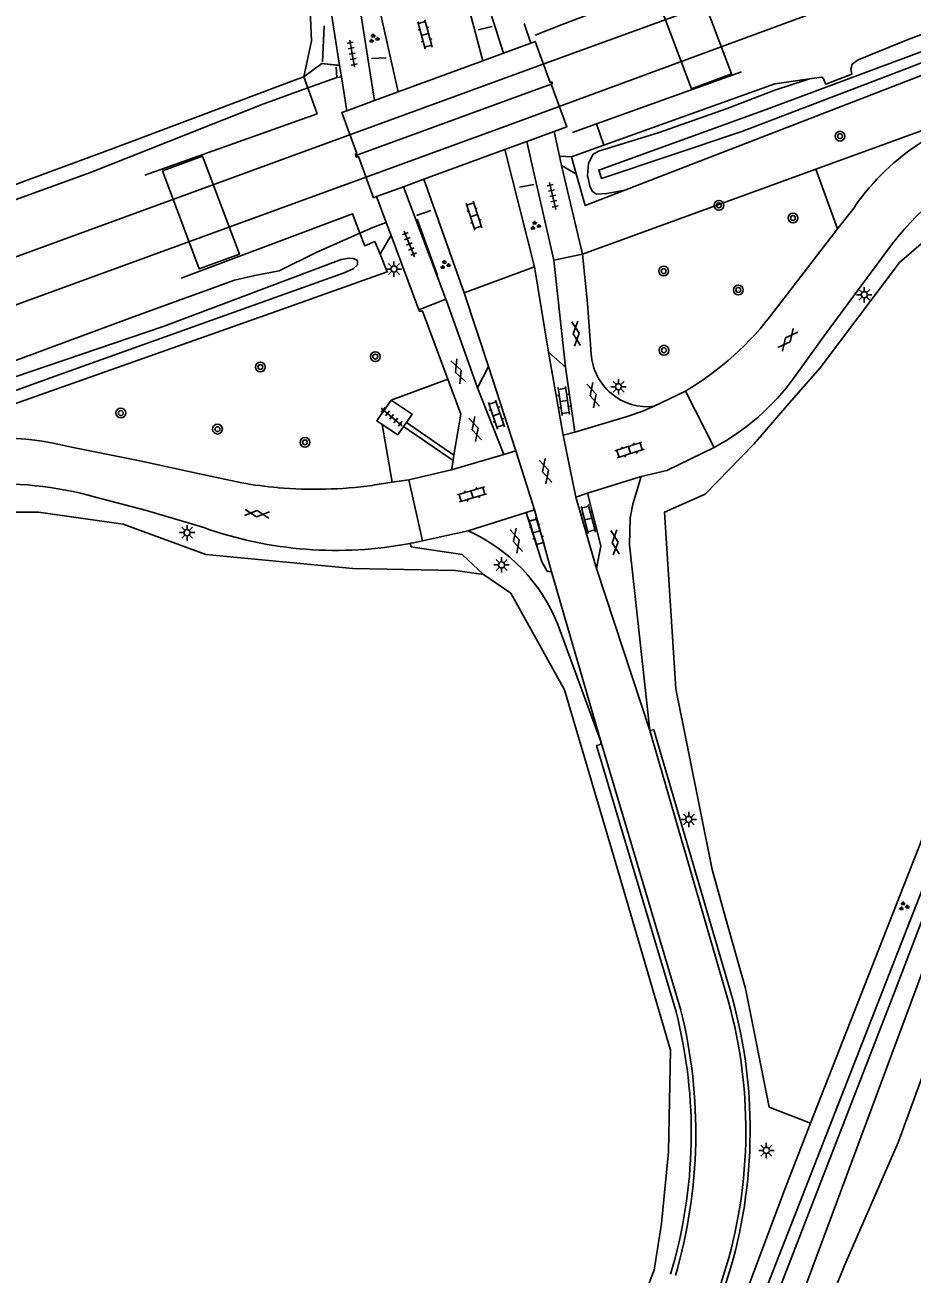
# Model space of a CAD drawing. Extents: x 135999 to 138000, y 396000 to 398501.
# Drawn here: x 137853.4 to 137925.8, y 397810.2 to 397912.2 of the extents above; entities that cross this region are included whole.
import ezdxf

# ---------------------------------------------------------------- set-up
doc = ezdxf.new("R2010")
doc.units = 0
for name, color, linetype in [('gg-afsc-draadraster', 7, 'Continuous'), ('gg-afsc-hekwerk', 7, 'Continuous'), ('gg-afsc-muur', 7, 'Continuous'), ('gg-aspt-spoorlijn', 7, 'Continuous'), ('gg-knt-bronhoudergrens', 7, 'Continuous'), ('gg-knt-verharding', 7, 'Continuous'), ('gg-knt-verharding nz', 7, 'Continuous'), ('gg-kntw-beschoeiing', 7, 'Continuous'), ('gg-kntw-bovenkant insteek waterloop', 7, 'Continuous'), ('gg-kntw-waterlijn', 7, 'Continuous'), ('gt-grn-groengrens', 7, 'Continuous'), ('gt-symb-boom', 7, 'Continuous'), ('gt-symb-gesloten verharding', 7, 'Continuous'), ('gt-symb-groenvak', 7, 'Continuous'), ('gt-symb-klinker verharding', 7, 'Continuous'), ('gt-symb-lichtmast', 7, 'Continuous'), ('gt-symb-tegel verharding', 7, 'Continuous'), ('gx-grn-maaiveld', 7, 'Continuous')]:
    doc.layers.add(name, color=color, linetype=linetype)

# ---------------------------------------------------------------- blocks, each defined once
blk = doc.blocks.new('gt0-BOOM')
at = {"layer": 'gt-symb-boom'}
for radius in [0.4, 0.2]:
    blk.add_circle((0, 0), radius, dxfattribs=at)
blk = doc.blocks.new('gt0-LMAST')
at = {"layer": 'gt-symb-lichtmast'}
for p, q in [((-0.18, 0.17), (-0.45, 0.44)), ((-0.01, 0.25), (-0.01, 0.62)), ((0.17, 0.17), (0.44, 0.44)), ((-0.26, 0), (-0.63, 0)), ((-0.18, -0.18), (-0.45, -0.45)), ((-0.01, -0.25), (-0.01, -0.63)), ((0.44, -0.45), (0.17, -0.18)), ((0.24, 0), (0.62, 0))]:
    blk.add_line(p, q, dxfattribs=at)
blk.add_circle((-0.01, 0), 0.25, dxfattribs=at)
blk = doc.blocks.new('gt0-GRVAK')
at = {"layer": 'gt-symb-groenvak'}
for p, q in [((-0.11, 0.19), (-0.23, 0.24)), ((-0.18, 0.15), (0.09, 0.15)), ((-0.09, 0.21), (-0.16, 0.32)), ((-0.05, 0.21), (-0.05, 0.39)), ((0, 0.21), (0.06, 0.32)), ((0.02, 0.19), (0.13, 0.24)), ((0.26, -0.05), (0.2, 0.06)), ((0.3, -0.05), (0.3, 0.13)), ((0.35, -0.05), (0.41, 0.06)), ((-0.24, -0.23), (-0.36, -0.18)), ((-0.32, -0.26), (-0.05, -0.26)), ((-0.23, -0.21), (-0.29, -0.1)), ((-0.18, -0.2), (-0.18, -0.02)), ((-0.14, -0.21), (-0.07, -0.1)), ((-0.12, -0.23), (0, -0.18)), ((0.24, -0.07), (0.12, -0.02)), ((0.17, -0.11), (0.44, -0.11)), ((0.37, -0.07), (0.49, -0.02))]:
    blk.add_line(p, q, dxfattribs=at)
blk = doc.blocks.new('gt0-GESVH1')
at = {"layer": 'gt-symb-gesloten verharding'}
for p, q in [((-0.99, -0.26), (0.01, 0.24)), ((0.01, -0.26), (-0.99, 0.24)), ((0.01, 0.24), (1.01, -0.26)), ((1.01, 0.24), (0.01, -0.26))]:
    blk.add_line(p, q, dxfattribs=at)
blk = doc.blocks.new('gt0-TEG1')
at = {"layer": 'gt-symb-tegel verharding'}
for p, q in [((-1.12, 0), (1.13, 0)), ((-0.9, -0.25), (-0.9, 0.25)), ((-0.45, -0.25), (-0.45, 0.25)), ((0, -0.25), (0, 0.25)), ((0.45, -0.25), (0.45, 0.25)), ((0.9, -0.25), (0.9, 0.25))]:
    blk.add_line(p, q, dxfattribs=at)
blk = doc.blocks.new('gt0-KL1')
at = {"layer": 'gt-symb-klinker verharding'}
for p, q in [((-1.15, 0.3), (1.15, 0.3)), ((-1, -0.3), (-1, 0.3)), ((-0.5, 0.3), (-0.5, 0.45)), ((0, -0.3), (0, 0.3)), ((0.5, 0.3), (0.5, 0.45)), ((1, -0.3), (1, 0.3)), ((-1.15, -0.3), (1.15, -0.3)), ((-0.5, -0.45), (-0.5, -0.3)), ((0.5, -0.45), (0.5, -0.3))]:
    blk.add_line(p, q, dxfattribs=at)

msp = doc.modelspace()

# ---------------------------------------------------------------- linework, layer by layer
at = {"layer": 'gg-afsc-draadraster'}
msp.add_lwpolyline([(137702.94, 397822.1), (137731.12, 397832.53), (137838.09, 397870.11), (137844.5, 397871.92), (137849.11, 397872.41), (137854.53, 397872.41), (137861.44, 397871.42), (137868.18, 397868.96), (137880.18, 397867.81), (137888.57, 397867.64), (137890.87, 397867.31)], dxfattribs=at)
at = {"layer": 'gg-afsc-hekwerk'}
for p, q in [((137890.41, 397911.77), (137891.57, 397912.05)), ((137878.89, 397907.89), (137878.83, 397908.73)), ((137881.71, 397909.43), (137882.91, 397909.49)), ((137897.23, 397900.71), (137898.27, 397900.1)), ((137893.8, 397898.94), (137894.96, 397899.16)), ((137885.4, 397896.61), (137886.55, 397897.03)), ((137883.13, 397894.68), (137882.55, 397893.7))]:
    msp.add_line(p, q, dxfattribs=at)
for points in [[(137877.65, 397909.03), (137878.81, 397908.9), (137878.96, 397908.89)], [(137898.13, 397903.39), (137900.09, 397904.09), (137911.93, 397908.34)], [(137771.3, 397852.5), (137776.48, 397854.32), (137779.53, 397855.4), (137791.23, 397859.56), (137802.96, 397863.69), (137814.76, 397867.84), (137824.16, 397871.2), (137835.96, 397875.38), (137844.96, 397878.52), (137845.38, 397878.67), (137852.44, 397881.2), (137874.38, 397888.95), (137883, 397892.03)]]:
    msp.add_lwpolyline(points, dxfattribs=at)
at = {"layer": 'gg-afsc-muur'}
for p, q in [((137877.71, 397909.16), (137877.84, 397912.11)), ((137877.28, 397904.91), (137863.2, 397899.9)), ((137885.43, 397896.31), (137887.1, 397891.72))]:
    msp.add_line(p, q, dxfattribs=at)
for points in [[(137909.13, 397916.71), (137897.27, 397912.22), (137895.08, 397911.35)], [(137866.18, 397891.49), (137880.15, 397896.76), (137880.77, 397895.17), (137881.16, 397894.15), (137881.98, 397894.49), (137882.41, 397893.45), (137883, 397892.03)]]:
    msp.add_lwpolyline(points, dxfattribs=at)
at = {"layer": 'gg-aspt-spoorlijn'}
for points in [[(136075.43, 397214.46), (136165.19, 397250.32), (136175.83, 397254.5), (136256.7, 397286.85), (136831.36, 397516.94), (136867.05, 397531.05), (136889.12, 397539.65), (136916.33, 397550.04), (136945.87, 397561.09), (136993.36, 397578.62), (137270.52, 397680.02), (137802.49, 397874.91), (137896.16, 397909.12), (138000, 397947.19)], [(136076.98, 397210.64), (136113.05, 397225.06), (136129.39, 397231.53), (136568.99, 397407.55), (136729.79, 397471.81), (136768.52, 397487.4), (136830.41, 397512.12), (136867.43, 397526.8), (136895.68, 397537.75), (136937.99, 397553.93), (136956.86, 397560.98), (136995.09, 397575.13), (137083.8, 397607.68), (137604.83, 397798.5), (137686.49, 397828.47), (137782.44, 397863.56), (137832.38, 397881.91), (137892.9, 397903.99), (137919.35, 397913.74), (138000, 397943.3)]]:
    msp.add_lwpolyline(points, dxfattribs=at)
at = {"layer": 'gg-knt-bronhoudergrens'}
msp.add_line((137914.18, 397823.83), (137917.57, 397822.54), dxfattribs=at)
for points in [[(137909.52, 397843.24), (137906.57, 397857.99), (137905.64, 397872.41), (137908.95, 397873.86), (137912.92, 397877.96), (137915.63, 397881.07), (137918.34, 397884.18), (137924.82, 397892.78), (137930.51, 397897.67), (137939.37, 397902.7), (137945.24, 397906.14), (137952.17, 397910.78)], [(137914.18, 397823.83), (137912.26, 397833.51), (137910.6, 397839.4), (137909.52, 397843.24)]]:
    msp.add_lwpolyline(points, dxfattribs=at)
at = {"layer": 'gg-knt-verharding'}
for p, q in [((137919.77, 397895.52), (137921.19, 397897.35)), ((137914.59, 397888.82), (137919.77, 397895.52)), ((137896.6, 397892.98), (137898.93, 397893.47)), ((137924.25, 397894.33), (137923.54, 397893.38)), ((137895.02, 397892.43), (137889.27, 397890.3)), ((137896.16, 397885.47), (137895.02, 397892.43)), ((137896.6, 397892.98), (137897.56, 397884.24)), ((137889.27, 397890.3), (137891.27, 397884.3)), ((137887.79, 397889.79), (137885.58, 397888.93)), ((137886.92, 397886.04), (137887.94, 397883.26)), ((137897.35, 397878.68), (137896.16, 397885.47)), ((137897.56, 397884.24), (137896.16, 397885.47)), ((137891.27, 397884.3), (137890.36, 397882.56)), ((137893.51, 397877.42), (137891.27, 397884.3)), ((137898.31, 397878.93), (137897.56, 397884.24)), ((137887.94, 397883.26), (137889, 397880.4)), ((137890.36, 397882.56), (137892.52, 397877.12)), ((137904.79, 397881.05), (137907.34, 397882.29)), ((137909.68, 397877.68), (137907.34, 397882.29)), ((137888.44, 397877.05), (137889, 397880.4)), ((137883.87, 397878.71), (137882.59, 397879.57)), ((137884.33, 397879.39), (137883.87, 397878.71)), ((137884.56, 397879.71), (137884.33, 397879.39)), ((137897.35, 397878.68), (137898.31, 397878.93)), ((137898.41, 397873.64), (137897.35, 397878.68)), ((137892.52, 397877.12), (137888.24, 397875.85)), ((137888.37, 397876.61), (137888.44, 397877.05)), ((137893.51, 397877.42), (137892.52, 397877.12)), ((137895.01, 397872.59), (137893.51, 397877.42)), ((137888.24, 397875.85), (137888.37, 397876.61)), ((137883.39, 397874.84), (137884.75, 397875.05)), ((137884.75, 397875.05), (137888.24, 397875.85)), ((137884.75, 397875.05), (137885.87, 397870.05)), ((137903.74, 397875.32), (137899.35, 397873.96)), ((137881.81, 397874.6), (137883.39, 397874.84)), ((137899.35, 397873.96), (137898.41, 397873.64)), ((137898.41, 397873.64), (137900.08, 397867.8)), ((137900.45, 397869.66), (137899.35, 397873.96)), ((137889.6, 397870.87), (137894.35, 397872.38)), ((137895.01, 397872.59), (137894.35, 397872.38)), ((137894.35, 397872.38), (137895.63, 397868.35)), ((137895.01, 397872.59), (137896.42, 397867.52)), ((137889.6, 397870.87), (137885.87, 397870.05)), ((137900.45, 397869.66), (137900.08, 397867.8)), ((137902.79, 397869.73), (137904.45, 397854.58)), ((137900.46, 397853.61), (137896.93, 397863.24)), ((137900.46, 397853.61), (137906.98, 397831.74)), ((137910.83, 397832.55), (137904.45, 397854.58))]:
    msp.add_line(p, q, dxfattribs=at)
for points in [[(137898.93, 397893.47), (137899.34, 397889.44), (137899.65, 397885.32)], [(137923.54, 397893.38), (137918.66, 397886.8), (137916.22, 397883.39)], [(137887.79, 397889.79), (137887.81, 397889.72), (137890.36, 397882.56)], [(137885.58, 397888.93), (137885.63, 397888.8), (137885.89, 397888.82), (137886.92, 397886.04)], [(137882.59, 397879.57), (137882.16, 397879.86), (137883.32, 397881.55)], [(137883.32, 397881.55), (137885.03, 397880.4), (137884.56, 397879.71)], [(137898.31, 397878.93), (137902.6, 397880.22), (137903.79, 397880.63), (137904.79, 397881.05)], [(137857.22, 397877.7), (137862.79, 397876.59), (137867.66, 397875.52), (137871.12, 397874.79)], [(137909.68, 397877.68), (137905.84, 397875.8), (137903.74, 397875.32)], [(137903.74, 397875.32), (137903.04, 397873.06), (137902.84, 397871.95), (137902.79, 397869.73)], [(137859.8, 397873.46), (137863.35, 397872.54), (137868.02, 397871.14)], [(137896.42, 397867.52), (137896.06, 397867.58), (137895.63, 397868.35)], [(137904.45, 397854.58), (137904.77, 397854.64), (137911.18, 397832.7)], [(137906.58, 397831.62), (137900.08, 397853.35), (137900.41, 397853.45), (137900.46, 397853.61)]]:
    msp.add_lwpolyline(points, dxfattribs=at)
for centre, radius, start, end in [((137936.71, 397886.67), 18.85, 122.1888, 145.4673), ((137944.08, 397878.87), 25.14, 114.9783, 142.054), ((137894.83, 397903.48), 24.61, 300.5494, 323.4189), ((137904.26, 397885.63), 4.62, 183.8939, 276.6113), ((137900.47, 397894.86), 19.49, 298.2057, 323.9489), ((137850.86, 397852.48), 26.01, 75.8568, 102.5898), ((137851.06, 397843.96), 30.77, 73.4975, 110.8894), ((137877.09, 397909.27), 34.99, 260.1813, 265.0685), ((137877.09, 397909.33), 35.06, 265.0733, 277.7294), ((137878.83, 397901.59), 32.31, 250.4443, 280.8148), ((137879.26, 397899.59), 30.26, 280.7246, 282.6154), ((137883.82, 397857.98), 14.13, 21.8604, 65.8335), ((137872.74, 397821.95), 39.54, 341.5055, 15.5594), ((137872.07, 397821.97), 40.56, 341.7561, 15.3392), ((137867.58, 397821.72), 40.24, 343.381, 14.231), ((137866.35, 397821.74), 41.84, 343.8381, 13.8221)]:
    msp.add_arc(centre, radius, start, end, dxfattribs=at)
at = {"layer": 'gg-knt-verharding nz'}
for p, q in [((137896.42, 397867.52), (137900.46, 397853.61)), ((137900.08, 397867.8), (137904.45, 397854.58))]:
    msp.add_line(p, q, dxfattribs=at)
at = {"layer": 'gg-kntw-beschoeiing'}
for points in [[(137900.09, 397904.09), (137900.68, 397902.36), (137898.03, 397901.4), (137898.42, 397900.02), (137899.16, 397897.43), (137902.4, 397898.68), (137927.51, 397908.4), (137934.55, 397910.86), (137939.34, 397912.43), (137941.66, 397913.47), (137946.16, 397915.74), (137949.35, 397917.55), (137963.3, 397925.46), (137963.75, 397925.72), (137970.92, 397928.29), (137975.69, 397930.01), (137980.7, 397931.81), (137985.72, 397933.61)], [(137615.83, 397811.88), (137632.5, 397817.95), (137677.59, 397834.54), (137691.84, 397839.82), (137710.88, 397846.82), (137725.06, 397852.1), (137736.97, 397856.45), (137753.62, 397862.61), (137770.29, 397868.74), (137827.31, 397889.66), (137836.76, 397893.18), (137846.25, 397896.72), (137853.39, 397899.41), (137860.46, 397902.03), (137867.57, 397904.69), (137875.43, 397907.66), (137876.19, 397907.94), (137877.28, 397904.91)]]:
    msp.add_lwpolyline(points, dxfattribs=at)
at = {"layer": 'gg-kntw-bovenkant insteek waterloop'}
msp.add_line((137952.17, 397910.78), (137917.57, 397822.54), dxfattribs=at)
for points in [[(137883.38, 397718.43), (137954.75, 397910.32), (137952.17, 397910.78)], [(137917.57, 397822.54), (137915.45, 397817.13), (137893.22, 397757.85), (137880.58, 397723.44)]]:
    msp.add_lwpolyline(points, dxfattribs=at)
at = {"layer": 'gg-kntw-waterlijn'}
msp.add_lwpolyline([(137881.58, 397719.42), (137890.32, 397742.77), (137907.48, 397789.62), (137924.41, 397833.21), (137945.9, 397889.3), (137952.49, 397906.5), (137951.88, 397906.73), (137942.15, 397881.33), (137931.77, 397854.57), (137912.02, 397804.17), (137893, 397752.56), (137881.55, 397721.3)], dxfattribs=at)
at = {"layer": 'gt-grn-groengrens'}
for p, q in [((137917.99, 397900.41), (137930.97, 397905.13)), ((137898.93, 397893.47), (137917.99, 397900.41)), ((137917.99, 397900.41), (137919.77, 397895.52)), ((137883.32, 397881.55), (137887.94, 397883.26)), ((137883.39, 397874.84), (137882.59, 397879.57)), ((137884.33, 397879.39), (137888.37, 397876.61)), ((137888.44, 397877.05), (137884.56, 397879.71)), ((137889.11, 397868.95), (137890.87, 397867.31))]:
    msp.add_line(p, q, dxfattribs=at)
for points in [[(137884.9, 397869.85), (137884.93, 397869.58), (137889.11, 397868.95)], [(137890.87, 397867.31), (137893.1, 397865.79), (137897.48, 397857.9), (137901.87, 397842.99), (137906.13, 397828.5)], [(137807.24, 397683.78), (137841.12, 397691.56), (137844.02, 397692.72), (137845.45, 397693.62), (137848.96, 397697.13), (137851.3, 397700.93), (137853.35, 397707.07), (137854.81, 397711.16), (137857.73, 397719.64), (137862.46, 397727.29), (137867.28, 397735.15), (137879.65, 397756.47), (137894.27, 397783.94), (137900.7, 397798.85), (137903.92, 397808.29), (137904.79, 397810.54), (137905.38, 397814.34), (137905.96, 397820.19), (137906.13, 397828.5)]]:
    msp.add_lwpolyline(points, dxfattribs=at)
at = {"layer": 'gx-grn-maaiveld'}
for p, q in [((137889.62, 397918.84), (137892.48, 397909.87)), ((137888.38, 397918.41), (137890.8, 397909.25)), ((137881.8, 397916), (137883.9, 397906.72)), ((137879.11, 397908.87), (137878.14, 397915.02)), ((137880.47, 397915.39), (137881.95, 397906)), ((137894.19, 397912.29), (137894.71, 397910.68)), ((137892.48, 397909.87), (137894.71, 397910.68)), ((137892.48, 397909.87), (137890.8, 397909.25)), ((137879.26, 397907.94), (137879.11, 397908.87)), ((137883.9, 397906.72), (137890.8, 397909.25)), ((137876.19, 397907.94), (137876.52, 397907.03)), ((137879.26, 397907.94), (137879.69, 397905.17)), ((137876.52, 397907.03), (137872.83, 397905.7)), ((137880.44, 397901.52), (137896.37, 397907.34)), ((137883.9, 397906.72), (137881.95, 397906)), ((137872.83, 397905.7), (137858.76, 397900.14)), ((137879.69, 397905.17), (137881.95, 397906)), ((137894.41, 397902.67), (137892.61, 397902.01)), ((137896.63, 397903.48), (137894.41, 397902.67)), ((137897.07, 397901.46), (137896.63, 397903.48)), ((137892.61, 397902.01), (137885.98, 397899.58)), ((137895.02, 397892.43), (137892.61, 397902.01)), ((137897.07, 397901.46), (137897.23, 397900.71)), ((137897.07, 397901.46), (137898.03, 397901.4)), ((137897.23, 397900.71), (137898.93, 397893.47)), ((137898.42, 397900.02), (137898.03, 397901.4)), ((137858.76, 397900.14), (137847.65, 397896.09)), ((137884.32, 397898.97), (137885.98, 397899.58)), ((137889.27, 397890.3), (137885.98, 397899.58)), ((137884.32, 397898.97), (137882.11, 397898.16)), ((137887.79, 397889.79), (137884.32, 397898.97)), ((137882.91, 397896.05), (137882.11, 397898.16)), ((137883.31, 397894.98), (137882.91, 397896.05)), ((137880.77, 397895.17), (137877.25, 397893.63)), ((137883.31, 397894.98), (137885.58, 397888.93))]:
    msp.add_line(p, q, dxfattribs=at)
for points in [[(137876.19, 397907.94), (137876.81, 397910.88), (137876.71, 397913.38), (137875.86, 397919.02), (137873.76, 397927.95)], [(137917.48, 397907.77), (137918.45, 397907.92), (137918.59, 397907.84), (137918.81, 397907.33), (137920.92, 397908.14), (137920.86, 397908.55), (137920.97, 397908.96), (137921.46, 397909.33), (137925.54, 397910.99), (137945.23, 397918.45)], [(137930.89, 397911.59), (137945.74, 397917.32), (137946.01, 397916.77), (137925.77, 397908.76), (137911.95, 397903.46), (137900.49, 397899.64), (137900.27, 397900.33), (137913.94, 397905.26), (137930.89, 397911.59)], [(137902.4, 397898.68), (137927.51, 397908.4), (137934.55, 397910.86), (137939.34, 397912.43), (137941.66, 397913.47), (137946.16, 397915.74), (137949.35, 397917.55)], [(137908.09, 397916.2), (137911.1, 397908.18), (137907.83, 397906.96), (137904.82, 397914.97), (137908.09, 397916.2)], [(137883.35, 397709.43), (137883.15, 397712.32), (137885.31, 397717.59), (137891.01, 397732.31), (137898.89, 397752.98), (137904.27, 397770.54), (137911.26, 397788.45), (137920.32, 397810.92), (137924.71, 397820.95), (137937.13, 397854.89), (137951.03, 397893.66), (137955.79, 397906.07), (137959.06, 397914.55)], [(137894.71, 397910.68), (137895.08, 397910.82), (137896.31, 397907.47), (137896.44, 397907.52), (137896.49, 397907.38), (137896.37, 397907.34)], [(137879.11, 397908.87), (137878.96, 397908.89), (137877.65, 397909.03), (137876.19, 397907.94)], [(137876.19, 397907.94), (137875.43, 397907.66), (137867.57, 397904.69), (137860.46, 397902.03), (137853.39, 397899.41), (137846.25, 397896.72), (137836.76, 397893.18), (137827.31, 397889.66), (137770.29, 397868.74), (137753.62, 397862.61), (137736.97, 397856.45), (137725.06, 397852.1), (137710.88, 397846.82), (137691.84, 397839.82), (137677.59, 397834.54), (137632.5, 397817.95), (137615.83, 397811.88)], [(137879.26, 397907.94), (137878.89, 397907.89), (137876.52, 397907.03)], [(137898.03, 397901.4), (137900.68, 397902.36), (137914.64, 397907.36), (137917.48, 397907.77)], [(137899.35, 397899.89), (137899.42, 397900.87), (137899.78, 397901.6), (137900.26, 397901.88), (137905.11, 397903.36), (137910.74, 397905.35), (137914.65, 397906.86), (137917.48, 397907.77)], [(137896.63, 397903.48), (137897.65, 397903.85), (137896.37, 397907.34)], [(137879.69, 397905.17), (137879.29, 397905.02), (137880.51, 397901.67), (137880.4, 397901.63), (137880.44, 397901.52)], [(137896.6, 397892.98), (137894.93, 397900.23), (137894.41, 397902.67)], [(137882.11, 397898.16), (137881.87, 397898.07), (137880.64, 397901.42), (137880.49, 397901.37), (137880.44, 397901.52)], [(137864.64, 397900.26), (137867.93, 397901.47), (137870.94, 397893.47), (137867.65, 397892.26), (137864.64, 397900.26)], [(137897.23, 397900.71), (137898.27, 397900.1), (137898.42, 397900.02)], [(137898.42, 397900.02), (137899.16, 397897.43), (137902.4, 397898.68)], [(137902.4, 397898.68), (137900.94, 397898.4), (137900.09, 397898.36), (137899.76, 397898.57), (137899.56, 397898.93), (137899.35, 397899.89)], [(137880.77, 397895.17), (137881.83, 397895.64), (137882.91, 397896.05)], [(137880.77, 397895.17), (137881.16, 397894.15), (137881.98, 397894.49), (137882.41, 397893.45)], [(137882.41, 397893.45), (137882.55, 397893.7), (137883.13, 397894.68), (137883.31, 397894.98)], [(137784.02, 397860.34), (137819.09, 397872.63), (137821.27, 397873.21), (137823.2, 397873.39), (137825.09, 397873.8), (137826.55, 397874.27), (137828.27, 397874.98), (137831.04, 397876.52), (137832.72, 397877.35), (137843.86, 397881.44), (137850.27, 397883.91), (137861.99, 397888.25), (137870.52, 397891.33), (137872.18, 397891.73), (137874.18, 397892.09), (137877.25, 397893.63)], [(137882.41, 397893.45), (137883, 397892.03), (137874.38, 397888.95), (137852.44, 397881.2), (137845.38, 397878.67), (137844.96, 397878.52)], [(137780.92, 397857.43), (137800.93, 397864.8), (137821.88, 397872.26), (137822.56, 397872.45), (137823.26, 397872.45), (137824.86, 397873), (137839.52, 397878.71), (137851.24, 397882.98), (137864.79, 397887.59), (137879.24, 397893.02), (137879.9, 397893.14), (137880.25, 397893.11), (137880.57, 397892.94), (137880.58, 397892.6), (137880.22, 397892.27), (137879.48, 397891.95), (137855.5, 397883.38), (137831.68, 397874.74), (137788.77, 397859.77), (137777.72, 397855.8), (137777.62, 397856.09), (137780.92, 397857.43)]]:
    msp.add_lwpolyline(points, dxfattribs=at)

# ---------------------------------------------------------------- block references
at = {"layer": 'gt-symb-boom'}
for p in [(137919.97, 397903.09), (137910.08, 397897.45), (137916.13, 397896.41), (137905.57, 397892.08), (137911.66, 397890.54), (137882.03, 397885.1), (137905.59, 397885.62), (137872.64, 397884.25), (137861.25, 397880.49), (137869.14, 397879.18), (137876.29, 397878.1)]:
    msp.add_blockref('gt0-BOOM', p, dxfattribs=at)
at = {"layer": 'gt-symb-gesloten verharding'}
for p, rotation in [((137898.41, 397886.97), 96.03000880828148), ((137915.69, 397886.47), 51.00900595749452), ((137888.79, 397883.89), 110.97171056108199), ((137899.82, 397881.97), -74.28274756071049), ((137890.19, 397879.2), -74.28274756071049), ((137895.93, 397875.77), -74.28274755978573), ((137872.35, 397872.29), -6.030008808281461), ((137893.55, 397870.09), -74.28274755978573), ((137901.59, 397869.92), 96.03000880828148)]:
    msp.add_blockref('gt0-GESVH1', p, dxfattribs=dict(at, rotation=rotation))
at = {"layer": 'gt-symb-groenvak'}
for p in [(137881.9, 397911.06), (137895.08, 397895.79), (137887.71, 397892.59), (137925.16, 397840.23)]:
    msp.add_blockref('gt0-GRVAK', p, dxfattribs=at)
at = {"layer": 'gt-symb-klinker verharding'}
for p, rotation in [((137886.08, 397911.4), -74.99108632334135), ((137890.08, 397896.61), -71.9999254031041), ((137897.41, 397881.48), -81.89420641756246), ((137891.92, 397880.37), -71.40202220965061), ((137902.78, 397877.47), 18.000074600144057), ((137889.92, 397873.85), 16.31519324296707), ((137899.41, 397871.84), 104.89818725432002), ((137895.18, 397870.8), 107.09430559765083)]:
    msp.add_blockref('gt0-KL1', p, dxfattribs=dict(at, rotation=rotation))
at = {"layer": 'gt-symb-lichtmast'}
for p in [(137883.55, 397892.25), (137921.95, 397890.15), (137901.89, 397882.64), (137866.67, 397870.73), (137892.34, 397868.1), (137907.63, 397847.32), (137913.96, 397820.3)]:
    msp.add_blockref('gt0-LMAST', p, dxfattribs=at)
at = {"layer": 'gt-symb-tegel verharding'}
for p, rotation in [((137880.14, 397909.83), -79.98206552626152), ((137896.51, 397898.22), -76.9924952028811), ((137884.81, 397894.3), -67.97515406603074), ((137883.36, 397880.18), -39.80557109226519)]:
    msp.add_blockref('gt0-TEG1', p, dxfattribs=dict(at, rotation=rotation))

doc.saveas('drawing.dxf')
